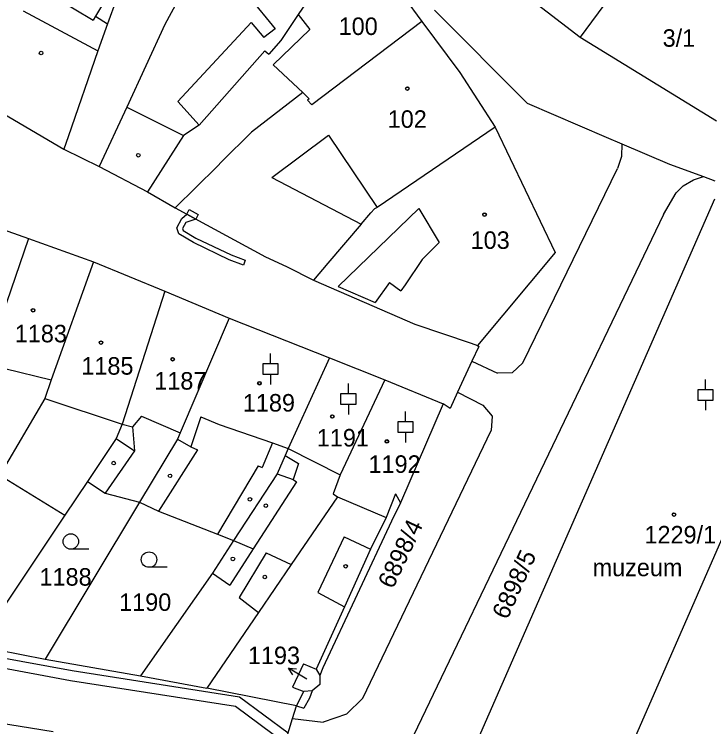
# Model space of a CAD drawing. Extents: x -593183 to -588034, y -1130415 to -1124994.
# Drawn here: x -590862.6 to -590794.7, y -1129001.6 to -1128932.4 of the extents above; entities that cross this region are included whole.
import ezdxf

# ---------------------------------------------------------------- set-up
doc = ezdxf.new("R2010")
doc.units = 0
for name, color, linetype in [('Vrstva 1', 7, 'Continuous'), ('Vrstva 15', 7, 'Continuous'), ('Vrstva 16', 7, 'Continuous'), ('Vrstva 18', 7, 'Continuous'), ('Vrstva 19', 7, 'Continuous'), ('Vrstva 25', 7, 'Continuous'), ('Vrstva 27', 7, 'Continuous'), ('Vrstva 4', 7, 'Continuous')]:
    doc.layers.add(name, color=color, linetype=linetype)

msp = doc.modelspace()

# ---------------------------------------------------------------- linework, layer by layer
at = {"layer": 'Vrstva 1'}
for p, q in [((-590827.8, -1128926.6), (-590823.01, -1128933.16)), ((-590802.45, -1128927.65), (-590807.66, -1128934.68)), ((-590815.05, -1128928.97), (-590807.66, -1128934.68)), ((-590833.59, -1128930.37), (-590835.03, -1128932.47)), ((-590852.67, -1128930.94), (-590853.54, -1128933.36)), ((-590835.03, -1128932.47), (-590836.72, -1128934.99)), ((-590821.79, -1128932.05), (-590812.78, -1128941.08)), ((-590823.01, -1128933.16), (-590833.71, -1128941.23)), ((-590823.01, -1128933.16), (-590819.33, -1128938.11)), ((-590853.54, -1128933.36), (-590854.47, -1128935.98)), ((-590836.72, -1128934.99), (-590837.87, -1128936.32)), ((-590807.66, -1128934.68), (-590794.42, -1128942.78)), ((-590854.47, -1128935.98), (-590857.36, -1128944.34)), ((-590838.26, -1128936.01), (-590844.63, -1128943.21)), ((-590838.26, -1128936.01), (-590837.87, -1128936.32)), ((-590819.33, -1128938.11), (-590815.91, -1128943.4)), ((-590834.58, -1128940.04), (-590839.55, -1128943.9)), ((-590834.58, -1128940.04), (-590833.95, -1128940.64)), ((-590866.23, -1128940.56), (-590857.78, -1128945.54)), ((-590833.95, -1128940.64), (-590834.12, -1128940.78)), ((-590834.12, -1128940.78), (-590833.71, -1128941.23)), ((-590812.78, -1128941.08), (-590805.11, -1128944.38)), ((-590844.63, -1128943.21), (-590846.16, -1128944.23)), ((-590815.91, -1128943.4), (-590827.34, -1128951.19)), ((-590815.91, -1128943.4), (-590810.09, -1128955.58)), ((-590846.16, -1128944.23), (-590849.66, -1128949.69)), ((-590839.55, -1128943.9), (-590842.43, -1128946.75)), ((-590857.36, -1128944.34), (-590857.78, -1128945.54)), ((-590805.11, -1128944.38), (-590803.59, -1128945.02)), ((-590857.78, -1128945.54), (-590854.33, -1128947.23)), ((-590803.59, -1128945.02), (-590803.65, -1128946.26)), ((-590803.59, -1128945.02), (-590798.97, -1128946.99)), ((-590803.65, -1128946.26), (-590804.01, -1128947.42)), ((-590842.43, -1128946.75), (-590842.9, -1128947.21)), ((-590798.97, -1128946.99), (-590795.67, -1128948.19)), ((-590854.33, -1128947.23), (-590849.66, -1128949.69)), ((-590842.9, -1128947.21), (-590846.96, -1128951.24)), ((-590813.22, -1128966.27), (-590804.01, -1128947.42)), ((-590796.66, -1128948.51), (-590795.67, -1128948.19)), ((-590795.67, -1128948.19), (-590794.56, -1128948.61)), ((-590798.34, -1128949.78), (-590797.65, -1128949.09)), ((-590797.65, -1128949.09), (-590796.66, -1128948.51)), ((-590849.66, -1128949.69), (-590846.96, -1128951.24)), ((-590799.57, -1128951.88), (-590798.34, -1128949.78)), ((-590794.6, -1128950.4), (-590818.7, -1129005.38)), ((-590846.96, -1128951.24), (-590838.2, -1128955.99)), ((-590827.34, -1128951.19), (-590827.62, -1128951.32)), ((-590828.91, -1128952.83), (-590827.96, -1128951.72)), ((-590827.62, -1128951.32), (-590827.96, -1128951.72)), ((-590799.57, -1128951.88), (-590824.5, -1129003.84)), ((-590866.23, -1128952.44), (-590861.2, -1128954.21)), ((-590828.91, -1128952.83), (-590832.13, -1128956.61)), ((-590861.2, -1128954.21), (-590866.5, -1128969.44)), ((-590861.2, -1128954.21), (-590854.89, -1128956.49)), ((-590838.2, -1128955.99), (-590836.16, -1128956.94)), ((-590810.09, -1128955.58), (-590817.62, -1128964.59)), ((-590854.89, -1128956.49), (-590858.99, -1128967.94)), ((-590854.89, -1128956.49), (-590847.96, -1128959.33)), ((-590832.13, -1128956.61), (-590833.53, -1128958.26)), ((-590836.16, -1128956.94), (-590833.53, -1128958.26)), ((-590833.53, -1128958.26), (-590823.7, -1128962.52)), ((-590847.96, -1128959.33), (-590852.1, -1128972.25)), ((-590847.96, -1128959.33), (-590841.72, -1128961.94)), ((-590841.72, -1128961.94), (-590846.47, -1128973.07)), ((-590841.72, -1128961.94), (-590831.98, -1128965.79)), ((-590823.7, -1128962.52), (-590818.23, -1128964.38)), ((-590818.23, -1128964.38), (-590817.62, -1128964.59)), ((-590817.48, -1128964.68), (-590818.15, -1128966.13)), ((-590817.62, -1128964.59), (-590817.48, -1128964.68)), ((-590831.98, -1128965.79), (-590835.99, -1128974.6)), ((-590831.98, -1128965.79), (-590826.62, -1128967.94)), ((-590818.15, -1128966.13), (-590819.54, -1128969.12)), ((-590818.15, -1128966.13), (-590815.67, -1128967.3)), ((-590813.22, -1128966.27), (-590814.25, -1128967.25)), ((-590814.25, -1128967.25), (-590815.67, -1128967.3)), ((-590858.99, -1128967.94), (-590859.63, -1128969.74)), ((-590826.62, -1128967.94), (-590830.96, -1128977.16)), ((-590826.62, -1128967.94), (-590820.96, -1128970.25)), ((-590819.54, -1128969.12), (-590820.28, -1128970.71)), ((-590819.54, -1128969.12), (-590817.11, -1128970.38)), ((-590859.63, -1128969.74), (-590864, -1128977.18)), ((-590820.96, -1128970.25), (-590825.1, -1128979.87)), ((-590820.28, -1128970.71), (-590820.96, -1128970.25)), ((-590817.11, -1128970.38), (-590816.19, -1128971.45)), ((-590816.19, -1128971.45), (-590816.3, -1128972.85)), ((-590852.1, -1128972.25), (-590852.69, -1128973.63)), ((-590846.47, -1128973.07), (-590846.73, -1128973.69)), ((-590828.74, -1128998.83), (-590816.3, -1128972.85)), ((-590852.69, -1128973.63), (-590855.47, -1128977.79)), ((-590846.73, -1128973.69), (-590850.41, -1128979.81)), ((-590835.99, -1128974.6), (-590836.28, -1128975.27)), ((-590836.28, -1128975.27), (-590837.07, -1128977.06)), ((-590864, -1128977.18), (-590857.66, -1128981.06)), ((-590837.07, -1128977.06), (-590841.31, -1128983.54)), ((-590830.96, -1128977.16), (-590831.63, -1128979)), ((-590855.47, -1128977.79), (-590857.66, -1128981.06)), ((-590855.47, -1128977.79), (-590853.76, -1128978.93)), ((-590853.76, -1128978.93), (-590850.41, -1128979.81)), ((-590831.21, -1128979.29), (-590835.69, -1128985.85)), ((-590831.63, -1128979), (-590831.21, -1128979.29)), ((-590825.59, -1128979.01), (-590826.47, -1128981.3)), ((-590825.59, -1128979.01), (-590825.1, -1128979.87)), ((-590850.41, -1128979.81), (-590859.57, -1128995.04)), ((-590850.41, -1128979.81), (-590848.57, -1128980.69)), ((-590825.1, -1128979.87), (-590825.95, -1128981.65)), ((-590848.57, -1128980.69), (-590842.85, -1128982.92)), ((-590857.66, -1128981.06), (-590866.15, -1128993.76)), ((-590825.95, -1128981.65), (-590832.63, -1128995.87)), ((-590826.47, -1128981.3), (-590828.01, -1128984.37)), ((-590842.85, -1128982.92), (-590841.31, -1128983.54)), ((-590841.31, -1128983.54), (-590843.35, -1128986.7)), ((-590828.01, -1128984.37), (-590830.54, -1128989.97)), ((-590835.69, -1128985.85), (-590838.86, -1128990.5)), ((-590843.35, -1128986.7), (-590850.34, -1128996.65)), ((-590830.54, -1128989.97), (-590833.28, -1128996.03)), ((-590838.86, -1128990.5), (-590843.89, -1128997.86)), ((-590866.15, -1128993.76), (-590859.57, -1128995.04)), ((-590905.87, -1128994.54), (-590858.8, -1129002.06)), ((-590859.57, -1128995.04), (-590850.34, -1128996.65)), ((-590834.5, -1128995.49), (-590835.58, -1128997.76)), ((-590834.5, -1128995.49), (-590833.28, -1128996.03)), ((-590832.63, -1128995.87), (-590832.91, -1128996.64)), ((-590850.34, -1128996.65), (-590843.89, -1128997.86)), ((-590832.91, -1128996.64), (-590832.91, -1128997.5)), ((-590832.91, -1128997.5), (-590833.66, -1128998.11)), ((-590835.17, -1128999.57), (-590843.89, -1128997.86)), ((-590835.58, -1128997.76), (-590834.46, -1128998.19)), ((-590835.17, -1128999.57), (-590834.46, -1128998.19)), ((-590833.66, -1128998.11), (-590833.93, -1128998.83)), ((-590833.93, -1128998.83), (-590834.47, -1128999.81)), ((-590828.74, -1128998.83), (-590830.32, -1129000.39)), ((-590835.56, -1129000.8), (-590835.17, -1128999.57)), ((-590835.17, -1128999.57), (-590834.47, -1128999.81)), ((-590837.04, -1129005.53), (-590835.56, -1129000.8)), ((-590835.56, -1129000.8), (-590832.61, -1129001.15)), ((-590830.32, -1129000.39), (-590832.61, -1129001.15))]:
    msp.add_line(p, q, dxfattribs=at)
at = {"layer": 'Vrstva 25'}
for p, q in [((-590837.7, -1128966.39), (-590837.7, -1128965.39)), ((-590837.7, -1128967.39), (-590837.7, -1128968.39)), ((-590830.15, -1128969.29), (-590830.15, -1128968.29)), ((-590795.49, -1128968.89), (-590795.49, -1128967.89)), ((-590795.49, -1128969.89), (-590795.49, -1128970.89)), ((-590830.15, -1128970.29), (-590830.15, -1128971.29)), ((-590824.61, -1128972), (-590824.61, -1128971)), ((-590824.61, -1128973), (-590824.61, -1128974)), ((-590855.34, -1128984.37), (-590857.09, -1128984.37)), ((-590847.75, -1128986.13), (-590849.5, -1128986.13)), ((-590834.17, -1128996.98), (-590835.957, -1128995.934))]:
    msp.add_line(p, q, dxfattribs=at)
for points in [[(-590838.45, -1128967.39), (-590836.95, -1128967.39), (-590836.95, -1128966.39), (-590838.45, -1128966.39)], [(-590796.24, -1128969.89), (-590794.74, -1128969.89), (-590794.74, -1128968.89), (-590796.24, -1128968.89)], [(-590830.9, -1128970.29), (-590829.4, -1128970.29), (-590829.4, -1128969.29), (-590830.9, -1128969.29)], [(-590825.36, -1128973), (-590823.86, -1128973), (-590823.86, -1128972), (-590825.36, -1128972)]]:
    msp.add_lwpolyline(points, close=True, dxfattribs=at)
msp.add_lwpolyline([(-590835.535, -1128996.581), (-590835.957, -1128995.934), (-590835.187, -1128995.985)], dxfattribs=at)
for centre, radius in [((-590859.98, -1128936.21), 0.175), ((-590824.42, -1128939.66), 0.175), ((-590824.42, -1128939.66), 0.15), ((-590850.54, -1128946.13), 0.175), ((-590816.93, -1128951.89), 0.175), ((-590816.93, -1128951.89), 0.15), ((-590860.75, -1128961.18), 0.175), ((-590860.75, -1128961.18), 0.15), ((-590854.16, -1128964.32), 0.175), ((-590854.16, -1128964.32), 0.15), ((-590847.21, -1128965.93), 0.175), ((-590847.21, -1128965.93), 0.15), ((-590838.78, -1128968.26), 0.175), ((-590838.78, -1128968.26), 0.15), ((-590831.71, -1128971.49), 0.175), ((-590831.71, -1128971.49), 0.15), ((-590826.41, -1128973.91), 0.175), ((-590826.41, -1128973.91), 0.15), ((-590852.93, -1128976.01), 0.175), ((-590847.46, -1128977.25), 0.175), ((-590839.71, -1128979.53), 0.175), ((-590838.16, -1128980.15), 0.175), ((-590798.54, -1128981.01), 0.175), ((-590798.54, -1128981.01), 0.15), ((-590857.09, -1128983.62), 0.75), ((-590849.5, -1128985.38), 0.75), ((-590841.36, -1128985.31), 0.175), ((-590830.41, -1128986.03), 0.175), ((-590838.26, -1128987.07), 0.175)]:
    msp.add_circle(centre, radius, dxfattribs=at)
at = {"layer": 'Vrstva 27'}
for p, q in [((-590846.3, -1128952.27), (-590845.84, -1128951.85)), ((-590845.84, -1128951.85), (-590845.6, -1128951.4)), ((-590845.84, -1128951.85), (-590844.96, -1128952.32)), ((-590844.96, -1128952.32), (-590845.84, -1128951.85)), ((-590845.6, -1128951.4), (-590844.72, -1128951.88)), ((-590844.72, -1128951.88), (-590844.96, -1128952.32)), ((-590846.79, -1128953.19), (-590846.3, -1128952.27)), ((-590844.96, -1128952.32), (-590845.94, -1128952.65)), ((-590846.6, -1128953.76), (-590846.79, -1128953.19)), ((-590845.94, -1128952.65), (-590846.25, -1128953.23)), ((-590846.25, -1128953.23), (-590846.18, -1128953.42)), ((-590845.19, -1128954.61), (-590846.6, -1128953.76)), ((-590846.18, -1128953.42), (-590844.95, -1128954.17)), ((-590841.72, -1128956.27), (-590845.19, -1128954.61)), ((-590844.95, -1128954.17), (-590841.52, -1128955.81)), ((-590841.52, -1128955.81), (-590840.16, -1128956.33)), ((-590840.34, -1128956.79), (-590841.72, -1128956.27)), ((-590840.16, -1128956.33), (-590840.34, -1128956.79)), ((-590876.02, -1128992.65), (-590856.95, -1128996.16)), ((-590857.11, -1128997.14), (-590876.2, -1128993.63)), ((-590856.95, -1128996.16), (-590840.72, -1128998.7)), ((-590841.12, -1128999.64), (-590857.11, -1128997.14)), ((-590840.72, -1128998.7), (-590835.99, -1129002.18)), ((-590836.31, -1129003.19), (-590841.12, -1128999.64))]:
    msp.add_line(p, q, dxfattribs=at)
at = {"layer": 'Vrstva 4'}
for p, q in [((-590843.57, -1128926.15), (-590837.25, -1128933.85)), ((-590851.69, -1128927.55), (-590854.7, -1128932.64)), ((-590860.29, -1128929.8), (-590854.93, -1128933.03)), ((-590845.7, -1128929.23), (-590847.95, -1128933.43)), ((-590861.73, -1128932.12), (-590854.47, -1128935.98)), ((-590835.03, -1128932.47), (-590833.89, -1128933.91)), ((-590854.7, -1128932.64), (-590854.93, -1128933.03)), ((-590854.7, -1128932.64), (-590853.54, -1128933.36)), ((-590839.59, -1128933.23), (-590846.69, -1128940.91)), ((-590839.59, -1128933.23), (-590838.34, -1128934.69)), ((-590847.95, -1128933.43), (-590851.67, -1128941.47)), ((-590837.25, -1128933.85), (-590838.34, -1128934.69)), ((-590833.89, -1128933.91), (-590837.45, -1128937.34)), ((-590837.45, -1128937.34), (-590834.58, -1128940.04)), ((-590851.67, -1128941.47), (-590854.33, -1128947.23)), ((-590851.67, -1128941.47), (-590846.16, -1128944.23)), ((-590846.69, -1128940.91), (-590844.63, -1128943.21)), ((-590837.57, -1128948.28), (-590832.08, -1128944.17)), ((-590832.08, -1128944.17), (-590827.34, -1128951.19)), ((-590837.57, -1128948.28), (-590828.91, -1128952.83)), ((-590823.32, -1128951.31), (-590831.15, -1128958.86)), ((-590823.32, -1128951.31), (-590821.34, -1128954.59)), ((-590821.34, -1128954.59), (-590822.97, -1128956.26)), ((-590822.97, -1128956.26), (-590824.64, -1128958.7)), ((-590826.16, -1128958.48), (-590827.56, -1128960.42)), ((-590826.16, -1128958.48), (-590825.04, -1128959.29)), ((-590824.64, -1128958.7), (-590825.04, -1128959.29)), ((-590831.15, -1128958.86), (-590827.56, -1128960.42)), ((-590863.5, -1128966.84), (-590858.99, -1128967.94)), ((-590859.63, -1128969.74), (-590852.1, -1128972.25)), ((-590850.24, -1128971.47), (-590851.11, -1128972.5)), ((-590850.24, -1128971.47), (-590846.47, -1128973.07)), ((-590844.47, -1128971.52), (-590845.45, -1128974.44)), ((-590844.47, -1128971.52), (-590842.69, -1128972.27)), ((-590852.1, -1128972.25), (-590851.11, -1128972.5)), ((-590851.11, -1128972.5), (-590850.9, -1128974.83)), ((-590842.69, -1128972.27), (-590837.51, -1128974.05)), ((-590852.69, -1128973.63), (-590850.9, -1128974.83)), ((-590846.73, -1128973.69), (-590845.45, -1128974.44)), ((-590837.51, -1128974.05), (-590838.53, -1128976.44)), ((-590837.51, -1128974.05), (-590835.99, -1128974.6)), ((-590844.8, -1128974.71), (-590848.57, -1128980.69)), ((-590845.45, -1128974.44), (-590844.8, -1128974.71)), ((-590835.99, -1128974.6), (-590830.96, -1128977.16)), ((-590789.91, -1128974.2), (-590805.97, -1129010.93)), ((-590850.9, -1128974.83), (-590853.76, -1128978.93)), ((-590836.28, -1128975.27), (-590835, -1128976.06)), ((-590835, -1128976.06), (-590835.52, -1128977.61)), ((-590838.9, -1128976.29), (-590842.85, -1128982.92)), ((-590838.9, -1128976.29), (-590838.53, -1128976.44)), ((-590837.07, -1128977.06), (-590835.52, -1128977.61)), ((-590835.18, -1128977.84), (-590839.38, -1128984.33)), ((-590835.52, -1128977.61), (-590835.18, -1128977.84)), ((-590831.21, -1128979.29), (-590826.47, -1128981.3)), ((-590841.31, -1128983.54), (-590839.38, -1128984.33)), ((-590830.57, -1128983.17), (-590833.1, -1128988.57)), ((-590830.57, -1128983.17), (-590828.01, -1128984.37)), ((-590839.38, -1128984.33), (-590841.66, -1128987.87)), ((-590838.14, -1128984.72), (-590840.76, -1128989.06)), ((-590838.14, -1128984.72), (-590835.69, -1128985.85)), ((-590843.35, -1128986.7), (-590841.66, -1128987.87)), ((-590833.1, -1128988.57), (-590830.54, -1128989.97)), ((-590840.76, -1128989.06), (-590838.86, -1128990.5)), ((-590833.28, -1128996.03), (-590832.91, -1128996.64)), ((-590833.66, -1128998.11), (-590834.46, -1128998.19))]:
    msp.add_line(p, q, dxfattribs=at)

# ---------------------------------------------------------------- texts
at = {"layer": 'Vrstva 15'}
msp.add_text('muzeum', height=1.7, dxfattribs=at).set_placement((-590806.44, -1128986.99))
at = {"layer": 'Vrstva 16'}
msp.add_text('1193', height=1.7, dxfattribs=at).set_placement((-590839.9, -1128995.53))
at = {"layer": 'Vrstva 18'}
for s, rotation, p in [('6898/4', 64.8, (-590825.82, -1128988.306)), ('6898/5', 65.7, (-590814.719, -1128991.286))]:
    msp.add_text(s, height=1.7, rotation=rotation, dxfattribs=at).set_placement(p)
for s, height, p in [('1188', 1.7, (-590860.13, -1128987.91)), ('1190', 1.7, (-590852.4, -1128990.36)), ('1193', 0.01, (-590834.17, -1128996.98))]:
    msp.add_text(s, height=height, dxfattribs=at).set_placement(p)
at = {"layer": 'Vrstva 19'}
for s, p in [('100', (-590831.09, -1128934.46)), ('3/1', (-590799.64, -1128935.6)), ('102', (-590826.33, -1128943.47)), ('103', (-590818.28, -1128955.22)), ('1183', (-590862.53, -1128964.29)), ('1185', (-590856.07, -1128967.43)), ('1187', (-590848.99, -1128968.88)), ('1189', (-590840.39, -1128971.01)), ('1191', (-590833.21, -1128974.4)), ('1192', (-590828.19, -1128976.96)), ('1229/1', (-590801.403, -1128983.81))]:
    msp.add_text(s, height=1.7, dxfattribs=at).set_placement(p)

doc.saveas('drawing.dxf')
